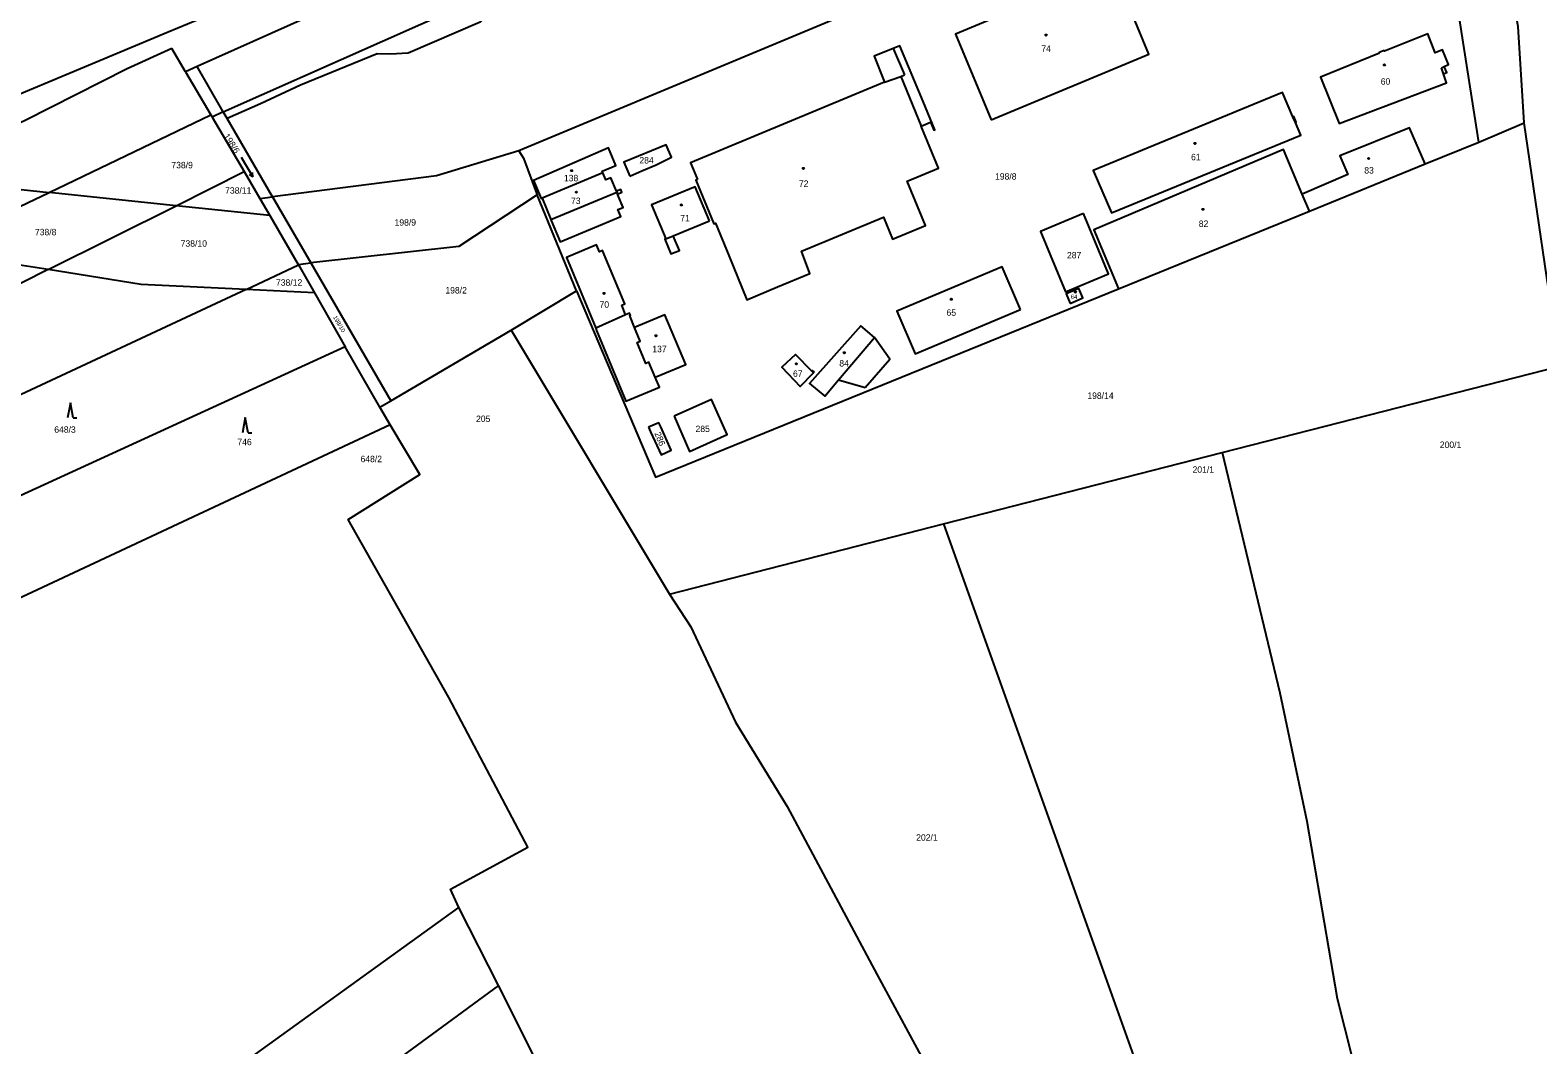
# Model space of a CAD drawing. Extents: x -724107 to -720612, y -1045267 to -1038441.
# Drawn here: x -723016.4 to -722617.2, y -1040493.8 to -1040225.1 of the extents above; entities that cross this region are included whole.
import ezdxf

# ---------------------------------------------------------------- set-up
doc = ezdxf.new("R2010")
doc.units = 0
for name, color, linetype in [('Hranice kat_území', 7, 'Continuous'), ('Hranice parcel', 7, 'Continuous'), ('Parcelní čísla', 7, 'Continuous'), ('Vnitřní kresba', 7, 'Continuous'), ('Značky budov', 7, 'Continuous'), ('Značky kultur', 7, 'Continuous')]:
    doc.layers.add(name, color=color, linetype=linetype)

msp = doc.modelspace()

# ---------------------------------------------------------------- linework, layer by layer
at = {"layer": 'Hranice kat_území'}
for p, q in [((-722975.31, -1040236.15), (-722978.95, -1040229.96)), ((-722975.31, -1040236.15), (-722978.95, -1040229.96)), ((-722975.31, -1040236.15), (-722968.62, -1040247.5)), ((-722975.31, -1040236.15), (-722968.62, -1040247.5)), ((-722968.62, -1040247.5), (-722968.22, -1040248.18)), ((-722968.62, -1040247.5), (-722968.22, -1040248.18)), ((-722968.22, -1040248.18), (-722959.77, -1040262.57)), ((-722968.22, -1040248.18), (-722959.77, -1040262.57)), ((-722959.77, -1040262.57), (-722955.6, -1040269.72)), ((-722959.77, -1040262.57), (-722955.6, -1040269.72)), ((-722955.6, -1040269.72), (-722952.99, -1040274.18)), ((-722955.6, -1040269.72), (-722952.99, -1040274.18)), ((-722952.99, -1040274.18), (-722945.47, -1040287.14)), ((-722952.99, -1040274.18), (-722945.47, -1040287.14)), ((-722945.47, -1040287.14), (-722945.38, -1040287.3)), ((-722945.47, -1040287.14), (-722945.38, -1040287.3)), ((-722945.38, -1040287.3), (-722941.16, -1040294.71)), ((-722945.38, -1040287.3), (-722941.16, -1040294.71)), ((-722941.16, -1040294.71), (-722933.04, -1040308.96)), ((-722941.16, -1040294.71), (-722933.04, -1040308.96)), ((-722923.82, -1040324.93), (-722933.04, -1040308.96)), ((-722923.82, -1040324.93), (-722933.04, -1040308.96)), ((-722921.13, -1040329.59), (-722923.82, -1040324.93)), ((-722921.13, -1040329.59), (-722923.82, -1040324.93)), ((-722892.39, -1040478.15), (-722902.92, -1040457.47)), ((-722892.39, -1040478.15), (-722902.92, -1040457.47))]:
    msp.add_line(p, q, dxfattribs=at)
for points in [[(-722978.95, -1040229.96), (-722990.75, -1040235.38), (-723017.79, -1040249.02), (-723044.55, -1040261.54)], [(-722978.95, -1040229.96), (-722990.75, -1040235.38), (-723017.79, -1040249.02), (-723044.55, -1040261.54)], [(-722902.92, -1040457.47), (-722905.08, -1040452.62), (-722884.61, -1040441.49), (-722905.56, -1040401.83), (-722932.2, -1040354.68), (-722913.25, -1040342.76), (-722921.13, -1040329.59)], [(-722902.92, -1040457.47), (-722905.08, -1040452.62), (-722884.61, -1040441.49), (-722905.56, -1040401.83), (-722932.2, -1040354.68), (-722913.25, -1040342.76), (-722921.13, -1040329.59)], [(-722879.78, -1040503.41), (-722880.36, -1040502.25), (-722892.39, -1040478.15)], [(-722879.78, -1040503.41), (-722880.36, -1040502.25), (-722892.39, -1040478.15)]]:
    msp.add_lwpolyline(points, dxfattribs=at)
at = {"layer": 'Hranice parcel'}
for p, q in [((-722955.47, -1040244.59), (-722964.28, -1040248.5)), ((-723011.37, -1040268.1), (-722968.62, -1040247.5)), ((-722965.29, -1040246.76), (-722968.22, -1040248.18)), ((-722964.28, -1040248.5), (-722965.29, -1040246.76)), ((-722952.23, -1040269.28), (-722964.28, -1040248.5)), ((-722632.84, -1040254.75), (-722620.8, -1040249.67)), ((-722611.33, -1040314.09), (-722620.8, -1040249.67)), ((-722647.01, -1040260.52), (-722632.84, -1040254.75)), ((-722677.69, -1040273.02), (-722647.01, -1040260.52)), ((-722977.81, -1040271.6), (-722959.77, -1040262.57)), ((-722864.79, -1040262.93), (-722880.89, -1040269.61)), ((-722977.81, -1040271.6), (-723011.37, -1040268.1)), ((-722882.33, -1040268.28), (-722882.15, -1040268.73)), ((-722677.69, -1040273.02), (-722679.6, -1040268.51)), ((-723011.62, -1040288.51), (-722977.81, -1040271.6)), ((-722952.99, -1040274.18), (-722977.81, -1040271.6)), ((-722955.6, -1040269.72), (-722952.23, -1040269.28)), ((-722871.78, -1040294.15), (-722882.15, -1040268.73)), ((-722728.23, -1040293.6), (-722677.69, -1040273.02)), ((-723011.62, -1040288.51), (-723047.75, -1040282.83)), ((-723011.62, -1040288.51), (-723155.12, -1040360.3)), ((-722959.19, -1040293.75), (-722945.38, -1040287.3)), ((-722945.47, -1040287.14), (-722942.1, -1040286.77)), ((-722942.1, -1040286.77), (-722920.95, -1040323.26)), ((-722959.19, -1040293.75), (-723148.5, -1040382.18)), ((-722941.16, -1040294.71), (-722959.19, -1040293.75)), ((-722889.04, -1040304.56), (-722871.78, -1040294.15)), ((-722920.95, -1040323.26), (-722889.04, -1040304.56)), ((-722889.04, -1040304.56), (-722847.16, -1040374.48)), ((-722933.04, -1040308.96), (-723143, -1040405.26)), ((-722700.76, -1040336.99), (-722611.33, -1040314.09)), ((-722923.82, -1040324.93), (-722920.95, -1040323.26)), ((-722921.13, -1040329.59), (-723098.57, -1040412.66)), ((-722774.54, -1040355.88), (-722700.76, -1040336.99)), ((-722847.16, -1040374.48), (-722774.54, -1040355.88)), ((-722774.54, -1040355.88), (-722716.15, -1040519.29)), ((-723108.23, -1040605.43), (-722902.92, -1040457.47)), ((-722892.39, -1040478.15), (-723103.77, -1040632.61))]:
    msp.add_line(p, q, dxfattribs=at)
for points in [[(-723065.86, -1040270.73), (-723069.52, -1040262.82), (-723039.83, -1040250.53), (-723033.99, -1040248.11), (-722979.9, -1040225.51), (-722928.73, -1040204.29), (-722894.82, -1040190.13), (-722747.91, -1040128.99), (-722722.89, -1040118.44), (-722707.06, -1040110.86), (-722700.97, -1040107.48), (-722676.86, -1040092.44), (-722674.67, -1040091.17), (-722669.59, -1040099.62)], [(-722687.23, -1040104.94), (-722692.01, -1040107.41), (-722718.72, -1040121.23), (-722837.98, -1040174.71), (-722972.18, -1040234.74), (-722975.31, -1040236.15)], [(-722650.77, -1040107.74), (-722652.76, -1040109.01), (-722653.93, -1040109.54), (-722656.94, -1040110.54), (-722664.26, -1040117.05), (-722667.19, -1040119.29), (-722671.38, -1040122.2), (-722675.7, -1040124.9), (-722680.15, -1040127.37), (-722684.69, -1040129.66), (-722688.4, -1040131.33), (-722696.19, -1040134.63), (-722781.93, -1040170.64), (-722835.99, -1040193.66), (-722891.45, -1040217.54), (-722897.27, -1040223.02), (-722916.29, -1040231.21), (-722920.99, -1040231.45), (-722924.5, -1040231.34), (-722944.88, -1040239.7), (-722955.47, -1040244.59)], [(-722965.29, -1040246.76), (-722839.54, -1040190.89), (-722715.06, -1040135.42), (-722707.14, -1040126.75)], [(-722620.8, -1040249.67), (-722622.36, -1040224.13), (-722627.54, -1040196.89), (-722636.61, -1040155.14)], [(-722648.23, -1040157.64), (-722763.95, -1040205.69), (-722887.04, -1040257.05)], [(-722761.94, -1040248.85), (-722720.17, -1040231.44), (-722724.69, -1040220.57), (-722724.41, -1040220.45), (-722724.75, -1040219.64), (-722725.03, -1040219.76), (-722729.62, -1040208.7), (-722771.41, -1040226.14), (-722761.94, -1040248.85)], [(-722632.84, -1040254.75), (-722637.87, -1040222.67), (-722637.02, -1040221.42), (-722639.23, -1040214.11)], [(-722659.08, -1040231.23), (-722674.72, -1040237.55), (-722669.76, -1040249.83), (-722641.38, -1040239.04), (-722642.14, -1040236.64), (-722641.32, -1040236.32), (-722641.96, -1040234.74), (-722640.85, -1040234.24), (-722642.41, -1040230.33), (-722644.36, -1040231.1), (-722646.36, -1040226.08), (-722657.81, -1040230.71), (-722657.91, -1040230.48), (-722659.17, -1040231), (-722659.08, -1040231.23)], [(-722839.75, -1040264.66), (-722840.18, -1040264.84), (-722835.36, -1040276.42), (-722834.93, -1040276.24), (-722831.38, -1040284.77), (-722826.66, -1040296.51), (-722818.49, -1040293.09), (-722809.94, -1040289.51), (-722812.16, -1040283.66), (-722790.47, -1040274.65), (-722788.08, -1040280.47), (-722779.31, -1040276.87), (-722784.18, -1040265.14), (-722775.91, -1040261.69), (-722780.49, -1040250.54), (-722778, -1040249.51), (-722777.12, -1040251.6), (-722776.88, -1040251.51), (-722779.99, -1040243.98), (-722786.11, -1040229.28), (-722787.94, -1040230), (-722792.92, -1040231.97), (-722790.19, -1040238.85), (-722841.58, -1040260.28), (-722839.75, -1040264.66)], [(-722681.39, -1040249.58), (-722681.19, -1040249.49), (-722681.83, -1040247.97), (-722682.04, -1040248.06), (-722684.79, -1040241.6), (-722734.92, -1040262.3), (-722730.12, -1040273.47), (-722679.96, -1040252.94), (-722681.39, -1040249.58)], [(-722647.01, -1040260.52), (-722651.14, -1040250.98), (-722669.59, -1040258.38), (-722667.47, -1040263.29), (-722679.6, -1040268.51)], [(-722864.79, -1040262.93), (-722864.98, -1040262.46), (-722861.32, -1040260.96), (-722863.28, -1040256.26), (-722883.17, -1040264.93), (-722881.13, -1040269.71), (-722880.89, -1040269.61)], [(-722857.61, -1040263.78), (-722854.45, -1040262.32), (-722850.69, -1040260.73), (-722846.62, -1040258.77), (-722848.05, -1040255.44), (-722859.22, -1040260.08), (-722857.61, -1040263.78)], [(-722887.04, -1040257.05), (-722908.81, -1040263.67), (-722952.23, -1040269.28)], [(-722887.04, -1040257.05), (-722885.82, -1040258.98), (-722882.33, -1040268.28)], [(-722679.6, -1040268.51), (-722684.58, -1040256.75), (-722734.74, -1040278), (-722728.23, -1040293.6)], [(-722880.89, -1040269.61), (-722878.56, -1040275.22), (-722878.45, -1040275.5), (-722876.11, -1040281.13), (-722860.02, -1040274.45), (-722860.79, -1040272.6), (-722859.39, -1040272.03), (-722860.86, -1040268.52), (-722859.71, -1040268.04), (-722860.01, -1040267.3), (-722861.17, -1040267.78), (-722862.65, -1040264.23), (-722864.02, -1040264.79), (-722864.79, -1040262.93)], [(-723047.75, -1040282.83), (-723030.59, -1040277.23), (-723011.37, -1040268.1)], [(-722836.51, -1040275.62), (-722840.3, -1040266.56), (-722851.9, -1040271.4), (-722848.14, -1040280.4)], [(-722882.15, -1040268.73), (-722902.95, -1040282.42), (-722942.1, -1040286.77)], [(-722848.14, -1040280.4), (-722848.37, -1040280.5), (-722846.75, -1040284.38), (-722844.51, -1040283.44), (-722846.13, -1040279.56), (-722836.51, -1040275.62)], [(-722737.52, -1040273.7), (-722748.9, -1040278.46), (-722742.24, -1040294.38), (-722730.9, -1040289.65), (-722737.52, -1040273.7)], [(-722856.4, -1040303.83), (-722857.58, -1040300.98), (-722857.7, -1040300.68), (-722857.48, -1040300.59), (-722857.7, -1040300.05), (-722858.76, -1040300.49), (-722859.79, -1040297.96), (-722858.97, -1040297.62), (-722864.83, -1040283.5), (-722865.66, -1040283.84), (-722866.44, -1040281.96), (-722874.43, -1040285.28), (-722866.67, -1040304.04), (-722866.42, -1040304.66), (-722858.69, -1040323.35), (-722849.82, -1040319.67), (-722850.92, -1040317.01)], [(-722959.19, -1040293.75), (-722987.07, -1040292.5), (-723011.62, -1040288.51)], [(-722754.17, -1040299.1), (-722759.07, -1040287.76), (-722786.92, -1040299.54), (-722782.05, -1040310.85), (-722754.17, -1040299.1)], [(-722871.78, -1040294.15), (-722850.83, -1040343.53), (-722728.23, -1040293.6)], [(-722741.05, -1040297.46), (-722737.69, -1040295.98), (-722738.71, -1040293.51), (-722742.09, -1040294.94), (-722741.05, -1040297.46)], [(-722850.92, -1040317.01), (-722842.85, -1040313.63), (-722848.38, -1040300.46), (-722856.4, -1040303.83)], [(-722850.92, -1040317.01), (-722852.58, -1040313.02), (-722853.43, -1040313.37), (-722855.7, -1040307.82), (-722854.88, -1040307.48), (-722856.4, -1040303.83)], [(-722795.3, -1040319.75), (-722788.78, -1040312.28), (-722792.88, -1040306.52), (-722796.48, -1040303.45), (-722810.03, -1040318.64), (-722805.99, -1040322.01), (-722802.34, -1040317.7), (-722795.3, -1040319.75)], [(-722808.77, -1040315.72), (-722809.25, -1040315.23), (-722809.44, -1040315.42), (-722813.8, -1040311), (-722817.35, -1040314.33), (-722812.55, -1040319.45), (-722808.96, -1040315.9), (-722808.77, -1040315.72)], [(-722845.9, -1040327.32), (-722841.83, -1040336.66), (-722831.87, -1040332.21), (-722836.02, -1040322.88), (-722845.9, -1040327.32)], [(-722852.72, -1040330.24), (-722852.19, -1040331.48), (-722849.37, -1040337.59), (-722846.67, -1040336.35), (-722849.45, -1040330.17), (-722849.94, -1040329.07), (-722852.72, -1040330.24)], [(-722700.76, -1040336.99), (-722685.48, -1040400.63), (-722678.32, -1040434.59), (-722670.37, -1040481.53), (-722664.47, -1040504.59)], [(-722847.16, -1040374.48), (-722841.5, -1040383.09), (-722829.66, -1040408.41), (-722815.96, -1040430.7), (-722792.14, -1040475.28), (-722768.71, -1040518.57), (-722759.08, -1040534.6)]]:
    msp.add_lwpolyline(points, dxfattribs=at)
at = {"layer": 'Vnitřní kresba'}
for p, q in [((-722787.94, -1040230), (-722784.94, -1040236.98)), ((-722965.29, -1040246.76), (-722972.18, -1040234.74)), ((-722642.74, -1040235.08), (-722641.96, -1040234.74)), ((-722642.14, -1040236.64), (-722642.74, -1040235.08)), ((-722790.19, -1040238.85), (-722785.89, -1040237.39)), ((-722785.89, -1040237.39), (-722784.94, -1040236.98)), ((-722785.89, -1040237.39), (-722780.49, -1040250.54)), ((-722681.39, -1040249.58), (-722682.04, -1040248.06)), ((-723037.85, -1040265.3), (-723011.37, -1040268.1)), ((-722878.56, -1040275.22), (-722861.07, -1040268.01)), ((-722861.17, -1040267.78), (-722861.07, -1040268.01)), ((-722861.07, -1040268.01), (-722860.96, -1040268.29)), ((-722860.96, -1040268.29), (-722860.86, -1040268.52)), ((-722952.23, -1040269.28), (-722942.1, -1040286.77)), ((-722848.14, -1040280.4), (-722846.13, -1040279.56)), ((-722858.76, -1040300.49), (-722866.67, -1040304.04)), ((-722802.34, -1040317.7), (-722792.88, -1040306.52)), ((-722808.96, -1040315.9), (-722809.44, -1040315.42))]:
    msp.add_line(p, q, dxfattribs=at)
at = {"layer": 'Značky budov'}
for centre in [(-722747.4, -1040226.42), (-722657.81, -1040234.31), (-722708.01, -1040255.1), (-722661.97, -1040259.09), (-722873.05, -1040262.32), (-722811.68, -1040261.73), (-722871.78, -1040268.01), (-722843.97, -1040271.38), (-722705.88, -1040272.56), (-722864.46, -1040294.82), (-722772.53, -1040296.36), (-722739.65, -1040294.47), (-722850.72, -1040306.02), (-722800.86, -1040310.54), (-722813.58, -1040313.48)]:
    msp.add_circle(centre, 0.175, dxfattribs=at)
at = {"layer": 'Značky kultur'}
for p, q in [((-722960.53, -1040258.77), (-722957.44, -1040263.91)), ((-722957.44, -1040263.91), (-722958.38, -1040263.33)), ((-722957.44, -1040263.91), (-722957.52, -1040262.82)), ((-723005.78, -1040323.81), (-723006.53, -1040327.81)), ((-723005.03, -1040327.81), (-723005.78, -1040323.81)), ((-723005.03, -1040327.81), (-723004.03, -1040327.81)), ((-722959.48, -1040327.71), (-722960.23, -1040331.71)), ((-722958.73, -1040331.71), (-722959.48, -1040327.71)), ((-722958.73, -1040331.71), (-722957.74, -1040331.71))]:
    msp.add_line(p, q, dxfattribs=at)

# ---------------------------------------------------------------- texts
at = {"layer": 'Parcelní čísla'}
for s, height, p in [('74', 1.7, (-722748.67, -1040230.85)), ('60', 1.7, (-722658.8, -1040239.55)), ('738/9', 1.7, (-722979.04, -1040261.69)), ('284', 1.7, (-722855.11, -1040260.42)), ('61', 1.7, (-722709.02, -1040259.56)), ('138', 1.7, (-722875.09, -1040265.13)), ('198/8', 1.7, (-722760.93, -1040264.69)), ('83', 1.7, (-722663.15, -1040263.08)), ('738/11', 1.7, (-722964.81, -1040268.41)), ('72', 1.7, (-722812.86, -1040266.61)), ('73', 1.7, (-722873.22, -1040271.14)), ('198/9', 1.7, (-722919.94, -1040276.88)), ('71', 1.7, (-722844.28, -1040275.74)), ('82', 1.7, (-722706.97, -1040277.22)), ('738/8', 1.7, (-723015.17, -1040279.43)), ('738/10', 1.7, (-722976.57, -1040282.45)), ('287', 1.7, (-722741.88, -1040285.55)), ('738/12', 1.7, (-722951.33, -1040292.78)), ('198/2', 1.7, (-722906.48, -1040294.85)), ('64', 1.14, (-722740.89, -1040296.28)), ('70', 1.7, (-722865.66, -1040298.61)), ('65', 1.7, (-722773.78, -1040300.76)), ('137', 1.7, (-722851.69, -1040310.4)), ('84', 1.7, (-722802.16, -1040314.19)), ('67', 1.7, (-722814.43, -1040316.92)), ('198/14', 1.7, (-722736.48, -1040322.76)), ('205', 1.7, (-722898.36, -1040328.88)), ('648/3', 1.7, (-723010.05, -1040331.73)), ('285', 1.7, (-722840.24, -1040331.55)), ('746', 1.7, (-722961.56, -1040335.02)), ('200/1', 1.7, (-722643.15, -1040335.75)), ('648/2', 1.7, (-722928.95, -1040339.52)), ('201/1', 1.7, (-722708.63, -1040342.34)), ('202/1', 1.7, (-722781.81, -1040439.76))]:
    msp.add_text(s, height=height, dxfattribs=at).set_placement(p)
for s, height, rotation, p in [('198/6', 1.7, 303, (-722965.32, -1040253.19)), ('198/10', 1.14, 300, (-722936.27, -1040301.11)), ('286', 1.7, 292, (-722851.15, -1040331.9))]:
    msp.add_text(s, height=height, rotation=rotation, dxfattribs=at).set_placement(p)

doc.saveas('drawing.dxf')
